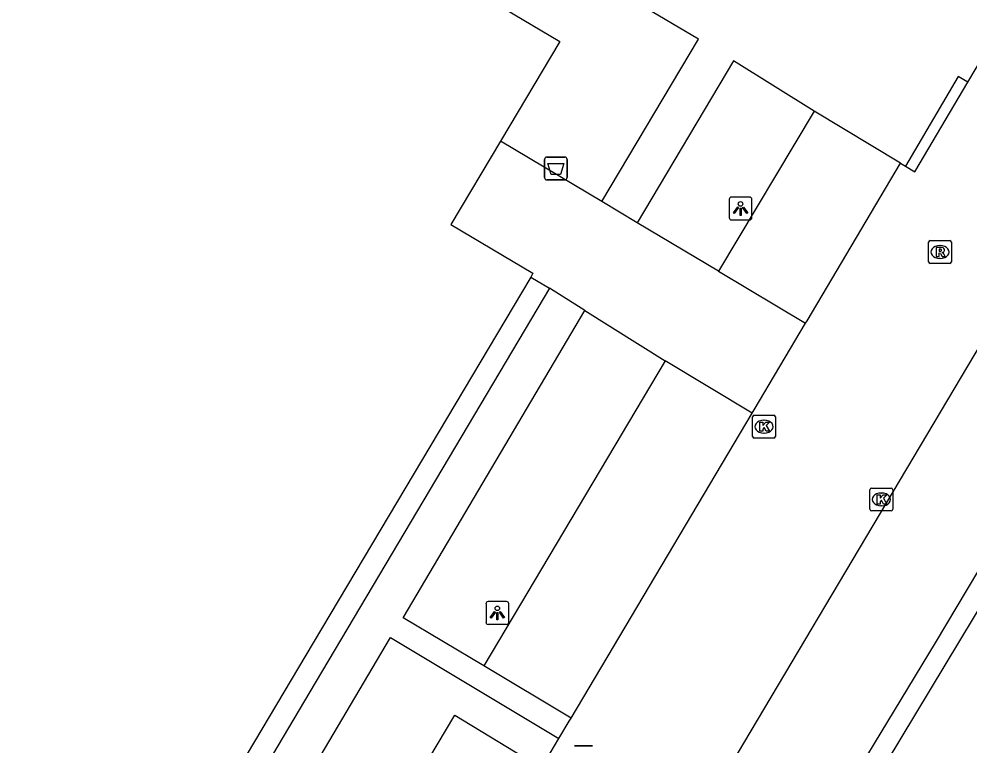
# Model space of a CAD drawing. Extents: x 163268 to 164360, y 381529 to 382285.
# Drawn here: x 163405.98 to 163447.6, y 381745.48 to 381777.33 of the extents above; entities that cross this region are included whole.
import ezdxf

# ---------------------------------------------------------------- set-up
doc = ezdxf.new("R2010")
doc.units = 0
for name, color, linetype in [('IMGEO_Afsluitpaal', 7, 'Continuous'), ('IMGEO_Afvalbak', 7, 'Continuous'), ('IMGEO_Hek', 7, 'Continuous'), ('IMGEO_Kolk', 7, 'Continuous'), ('IMGEO_Lichtpunt', 7, 'Continuous'), ('IMGEO_Pand', 7, 'Continuous'), ('IMGEO_Parkeervlak_open', 7, 'Continuous'), ('IMGEO_Rijbaan_lokaal_open', 7, 'Continuous'), ('IMGEO_Rioolput', 7, 'Continuous'), ('IMGEO_Voetpad_open', 7, 'Continuous')]:
    doc.layers.add(name, color=color, linetype=linetype)

msp = doc.modelspace()

# ---------------------------------------------------------------- linework, layer by layer
at = {"layer": 'IMGEO_Afsluitpaal'}
for p, q in [((163430.323, 381745.485), (163431.113, 381745.485)), ((163431.113, 381745.485), (163430.323, 381745.485))]:
    msp.add_line(p, q, dxfattribs=at)
at = {"layer": 'IMGEO_Afvalbak'}
for p, q in [((163429.108, 381771.281), (163429.898, 381771.281)), ((163429.898, 381771.281), (163429.108, 381771.281)), ((163429.008, 381770.381), (163429.008, 381771.181)), ((163429.008, 381771.181), (163429.008, 381770.381)), ((163429.998, 381771.181), (163429.998, 381770.381)), ((163429.998, 381770.381), (163429.998, 381771.181)), ((163429.898, 381770.281), (163429.108, 381770.281)), ((163429.108, 381770.281), (163429.898, 381770.281))]:
    msp.add_line(p, q, dxfattribs=at)
msp.add_lwpolyline([(163429.151, 381770.995), (163429.855, 381770.995), (163429.706, 381770.525), (163429.3, 381770.525), (163429.151, 381770.995)], dxfattribs=at)
for centre, start, end in [((163429.108, 381771.181), 90, 180), ((163429.108, 381771.181), 90, 180), ((163429.898, 381771.181), 0, 90), ((163429.898, 381771.181), 360, 90), ((163429.108, 381770.381), 180, 270), ((163429.108, 381770.381), 180, 270), ((163429.898, 381770.381), 270, 0), ((163429.898, 381770.381), 270, 0)]:
    msp.add_arc(centre, 0.1, start, end, dxfattribs=at)
at = {"layer": 'IMGEO_Hek'}
msp.add_lwpolyline([(163432.382, 381725.501), (163460.74, 381772.549)], dxfattribs=at)
at = {"layer": 'IMGEO_Kolk'}
for p, q in [((163438.123, 381759.044), (163438.123, 381759.896)), ((163438.198, 381759.97), (163439.05, 381759.97)), ((163438.611, 381759.75), (163438.636, 381759.75)), ((163439.124, 381759.896), (163439.124, 381759.044)), ((163439.05, 381758.97), (163438.198, 381758.97)), ((163438.634, 381759.19), (163438.609, 381759.19)), ((163443.262, 381755.858), (163443.262, 381756.71)), ((163443.337, 381756.784), (163444.189, 381756.784)), ((163444.263, 381756.71), (163444.263, 381755.858)), ((163443.75, 381756.564), (163443.775, 381756.564)), ((163443.773, 381756.004), (163443.748, 381756.004)), ((163444.189, 381755.784), (163443.337, 381755.784))]:
    msp.add_line(p, q, dxfattribs=at)
for points in [[(163438.123, 381759.044), (163438.123, 381759.896)], [(163438.198, 381759.97), (163439.05, 381759.97)], [(163438.444, 381759.67), (163438.567, 381759.67), (163438.567, 381759.519), (163438.697, 381759.67), (163438.861, 381759.67), (163438.715, 381759.519), (163438.868, 381759.27), (163438.716, 381759.27), (163438.631, 381759.434), (163438.567, 381759.367), (163438.567, 381759.27), (163438.444, 381759.27), (163438.444, 381759.67)], [(163439.124, 381759.896), (163439.124, 381759.044)], [(163439.05, 381758.97), (163438.198, 381758.97)], [(163443.262, 381755.858), (163443.262, 381756.71)], [(163443.337, 381756.784), (163444.189, 381756.784)], [(163444.263, 381756.71), (163444.263, 381755.858)], [(163443.583, 381756.484), (163443.706, 381756.484), (163443.706, 381756.333), (163443.836, 381756.484), (163444, 381756.484), (163443.854, 381756.333), (163444.007, 381756.084), (163443.855, 381756.084), (163443.77, 381756.248), (163443.706, 381756.181), (163443.706, 381756.084), (163443.583, 381756.084), (163443.583, 381756.484)], [(163444.189, 381755.784), (163443.337, 381755.784)]]:
    msp.add_lwpolyline(points, dxfattribs=at)
for centre, start, end in [((163438.2, 381759.894), 91.552, 178.448), ((163438.2, 381759.894), 91.552, 178.448), ((163439.048, 381759.894), 1.552, 88.448), ((163439.048, 381759.894), 1.552, 88.448), ((163438.2, 381759.046), 181.552, 268.448), ((163438.2, 381759.046), 181.552, 268.448), ((163439.048, 381759.046), 271.552, 358.448), ((163439.048, 381759.046), 271.552, 358.448), ((163443.339, 381756.708), 91.552, 178.448), ((163443.339, 381756.708), 91.552, 178.448), ((163444.187, 381756.708), 1.552, 88.448), ((163444.187, 381756.708), 1.552, 88.448), ((163443.339, 381755.86), 181.552, 268.448), ((163443.339, 381755.86), 181.552, 268.448), ((163444.187, 381755.86), 271.552, 358.448), ((163444.187, 381755.86), 271.552, 358.448)]:
    msp.add_arc(centre, 0.0765, start, end, dxfattribs=at)
for centre, major_axis, ratio, start_param, end_param in [((163438.61, 381759.47), (-0.387, 0.002), 0.722429, 4.712389, 7.853982), ((163438.635, 381759.47), (-0.39, 0.002), 0.717154, 1.570796, 4.712389), ((163443.749, 381756.284), (-0.387, 0.002), 0.722429, 4.712389, 7.853982), ((163443.774, 381756.284), (-0.39, 0.002), 0.717154, 1.570796, 4.712389)]:
    msp.add_ellipse(centre, major_axis=major_axis, ratio=ratio, start_param=start_param, end_param=end_param, dxfattribs=at)
at = {"layer": 'IMGEO_Lichtpunt'}
for p, q in [((163437.097, 381769.431), (163437.097, 381768.624)), ((163437.097, 381769.431), (163437.097, 381768.624)), ((163437.999, 381769.526), (163437.191, 381769.526)), ((163437.999, 381769.526), (163437.191, 381769.526)), ((163438.093, 381768.624), (163438.093, 381769.431)), ((163438.093, 381768.624), (163438.093, 381769.431)), ((163437.191, 381768.53), (163437.999, 381768.53)), ((163437.191, 381768.53), (163437.999, 381768.53)), ((163426.443, 381751.715), (163426.443, 381750.908)), ((163426.443, 381751.715), (163426.443, 381750.908)), ((163427.345, 381751.81), (163426.537, 381751.81)), ((163427.345, 381751.81), (163426.537, 381751.81)), ((163427.439, 381750.908), (163427.439, 381751.715)), ((163427.439, 381750.908), (163427.439, 381751.715)), ((163426.537, 381750.814), (163427.345, 381750.814)), ((163426.537, 381750.814), (163427.345, 381750.814))]:
    msp.add_line(p, q, dxfattribs=at)
for points in [[(163437.471, 381769.095), (163437.51, 381769.067), (163437.322, 381768.805), (163437.284, 381768.832), (163437.471, 381769.095)], [(163437.573, 381769.047), (163437.62, 381769.047), (163437.62, 381768.725), (163437.573, 381768.725), (163437.573, 381769.047)], [(163437.683, 381769.067), (163437.721, 381769.094), (163437.908, 381768.832), (163437.869, 381768.804), (163437.683, 381769.067)], [(163426.817, 381751.379), (163426.856, 381751.351), (163426.668, 381751.089), (163426.63, 381751.116), (163426.817, 381751.379)], [(163426.919, 381751.331), (163426.966, 381751.331), (163426.966, 381751.009), (163426.919, 381751.009), (163426.919, 381751.331)], [(163427.029, 381751.351), (163427.067, 381751.378), (163427.254, 381751.116), (163427.215, 381751.088), (163427.029, 381751.351)]]:
    msp.add_lwpolyline(points, dxfattribs=at)
for centre in [(163437.596, 381769.229), (163426.942, 381751.513)]:
    msp.add_circle(centre, 0.0994, dxfattribs=at)
for centre, start, end in [((163437.191, 381769.431), 90, 180), ((163437.191, 381769.431), 90, 180), ((163437.999, 381769.431), 0, 90), ((163437.999, 381769.431), 0, 90), ((163437.191, 381768.624), 180, 270), ((163437.191, 381768.624), 180, 270), ((163437.999, 381768.624), 270, 0), ((163437.999, 381768.624), 270, 360), ((163426.537, 381751.715), 90, 180), ((163426.537, 381751.715), 90, 180), ((163427.345, 381751.715), 0, 90), ((163427.345, 381751.715), 0, 90), ((163426.537, 381750.908), 180, 270), ((163426.537, 381750.908), 180, 270), ((163427.345, 381750.908), 270, 0), ((163427.345, 381750.908), 270, 360)]:
    msp.add_arc(centre, 0.0946, start, end, dxfattribs=at)
at = {"layer": 'IMGEO_Pand'}
for points in [[(163419.677, 381782.283), (163429.671, 381776.339), (163427.079, 381771.982)], [(163427.079, 381771.982), (163424.907, 381768.33), (163428.501, 381766.192), (163428.402, 381766.025)], [(163428.402, 381766.025), (163418.874, 381750), (163405.983, 381728.318)]]:
    msp.add_lwpolyline(points, dxfattribs=at)
at = {"layer": 'IMGEO_Parkeervlak_open'}
for points in [[(163440.815, 381773.293), (163436.628, 381766.279)], [(163458.737, 381771.162), (163446.123, 381750), (163440.439, 381740.635)], [(163434.291, 381762.354), (163426.355, 381749.003)], [(163411.992, 381724.867), (163425.073, 381746.832), (163428.875, 381744.524)]]:
    msp.add_lwpolyline(points, dxfattribs=at)
at = {"layer": 'IMGEO_Rijbaan_lokaal_open'}
for points in [[(163447.551, 381774.567), (163449.897, 381778.54)], [(163444.821, 381770.88), (163445.236, 381770.63), (163447.551, 381774.567)], [(163436.269, 381743.12), (163454.695, 381774.137)], [(163440.445, 381763.999), (163440.513, 381764.114), (163444.609, 381771.008)], [(163444.609, 381771.008), (163444.821, 381770.88)], [(163438.109, 381760.067), (163438.191, 381760.204), (163440.445, 381763.999)], [(163430.167, 381746.698), (163438.109, 381760.067)], [(163429.638, 381745.808), (163430.091, 381746.571), (163430.167, 381746.698)], [(163428.875, 381744.524), (163429.638, 381745.808)]]:
    msp.add_lwpolyline(points, dxfattribs=at)
at = {"layer": 'IMGEO_Rioolput'}
for p, q in [((163445.832, 381766.696), (163445.832, 381767.548)), ((163445.907, 381767.622), (163446.759, 381767.622)), ((163446.833, 381767.548), (163446.833, 381766.696)), ((163446.32, 381767.402), (163446.345, 381767.402)), ((163446.343, 381766.842), (163446.318, 381766.842)), ((163446.759, 381766.622), (163445.907, 381766.622))]:
    msp.add_line(p, q, dxfattribs=at)
for points in [[(163445.832, 381766.696), (163445.832, 381767.548)], [(163445.907, 381767.622), (163446.759, 381767.622)], [(163446.833, 381767.548), (163446.833, 381766.696)], [(163446.421, 381767.32), (163446.169, 381767.322), (163446.169, 381766.922)], [(163446.347, 381767.241), (163446.293, 381767.241), (163446.293, 381767.16)], [(163446.293, 381767.16), (163446.345, 381767.16)], [(163446.169, 381766.922), (163446.293, 381766.922), (163446.293, 381767.084), (163446.304, 381767.084)], [(163446.351, 381767.055), (163446.422, 381766.922), (163446.562, 381766.922), (163446.497, 381767.048)], [(163446.759, 381766.622), (163445.907, 381766.622)]]:
    msp.add_lwpolyline(points, dxfattribs=at)
for centre, radius, start, end in [((163445.909, 381767.546), 0.0765, 91.552, 178.448), ((163445.909, 381767.546), 0.0765, 91.552, 178.448), ((163446.757, 381767.546), 0.0765, 1.552, 88.448), ((163446.757, 381767.546), 0.0765, 1.552, 88.448), ((163446.329, 381767.349), 0.19, 274.7715, 282.9687), ((163446.353, 381767.145), 0.0964, 77.0061, 93.1865), ((163446.367, 381767.202), 0.0378, 276.6634, 79.6772), ((163446.42, 381767.21), 0.109, 350.3612, 89.416), ((163446.418, 381767.21), 0.112, 277.5842, 350.9817), ((163446.303, 381767.031), 0.0533, 26.0293, 88.6989), ((163446.402, 381766.995), 0.108, 29.5134, 73.7905), ((163445.909, 381766.698), 0.0765, 181.552, 268.448), ((163445.909, 381766.698), 0.0765, 181.552, 268.448), ((163446.757, 381766.698), 0.0765, 271.552, 358.448), ((163446.757, 381766.698), 0.0765, 271.552, 358.448)]:
    msp.add_arc(centre, radius, start, end, dxfattribs=at)
for centre, major_axis, ratio, start_param, end_param in [((163446.319, 381767.122), (-0.387, 0.002), 0.722429, 4.712389, 7.853982), ((163446.344, 381767.122), (-0.39, 0.002), 0.717154, 1.570796, 4.712389)]:
    msp.add_ellipse(centre, major_axis=major_axis, ratio=ratio, start_param=start_param, end_param=end_param, dxfattribs=at)
at = {"layer": 'IMGEO_Voetpad_open'}
for points in [[(163431.512, 381769.334), (163435.757, 381776.446), (163421.296, 381784.989), (163419.677, 381782.283)], [(163440.815, 381773.293), (163437.283, 381775.495), (163433.067, 381768.406)], [(163447.551, 381774.567), (163447.13, 381774.816), (163444.821, 381770.88)], [(163444.609, 381771.008), (163440.815, 381773.293)], [(163431.512, 381769.334), (163427.079, 381771.982)], [(163433.067, 381768.406), (163431.512, 381769.334)], [(163436.628, 381766.279), (163433.067, 381768.406)], [(163428.402, 381766.025), (163429.219, 381765.539)], [(163436.628, 381766.279), (163440.445, 381763.999)], [(163429.219, 381765.539), (163418.718, 381747.863), (163406.85, 381727.82), (163405.983, 381728.318)], [(163430.769, 381764.566), (163429.219, 381765.539)], [(163426.355, 381749.003), (163422.811, 381751.097), (163430.769, 381764.566)], [(163430.769, 381764.566), (163434.291, 381762.354)], [(163438.109, 381760.067), (163434.291, 381762.354)], [(163408.46, 381726.895), (163422.263, 381750.236), (163429.638, 381745.808)], [(163430.167, 381746.698), (163426.355, 381749.003)]]:
    msp.add_lwpolyline(points, dxfattribs=at)

doc.saveas('drawing.dxf')
